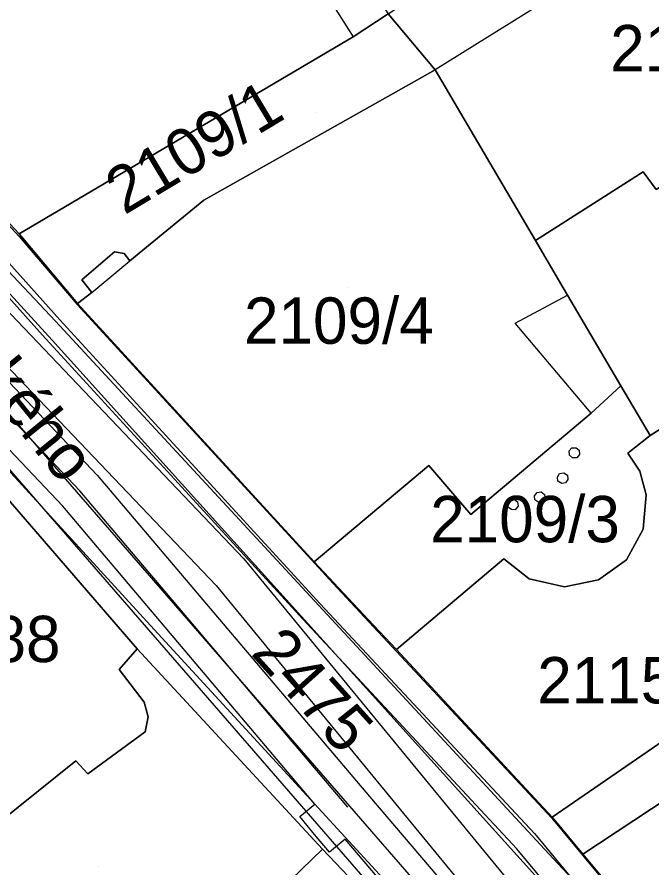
# Model space of a CAD drawing. Extents: x -263423 to -261326, y -1240067 to -1237864.
# Drawn here: x -262699.72 to -262672.34, y -1238886.58 to -1238849.92 of the extents above; entities that cross this region are included whole.
import ezdxf

# ---------------------------------------------------------------- set-up
doc = ezdxf.new("R2010")
doc.units = 0
for name, color, linetype in [('body_kn', 7, 'Continuous'), ('kladpar_druhypozemkov', 7, 'Continuous'), ('kladpar_hranice', 7, 'Continuous'), ('kladpar_parcelnecisla', 7, 'Continuous'), ('kladpar_plochy', 7, 'Continuous'), ('popisy', 7, 'Continuous'), ('tarchy_linie', 7, 'Continuous'), ('zappar_hrandruhpozemk', 7, 'Continuous')]:
    doc.layers.add(name, color=color, linetype=linetype)

msp = doc.modelspace()

# ---------------------------------------------------------------- linework, layer by layer
at = {"layer": 'body_kn'}
for p, q in [((-262685.22, -1238850.77), (-262685.22, -1238850.77)), ((-262685.22, -1238850.77), (-262685.22, -1238850.77)), ((-262681.69, -1238852.2), (-262681.69, -1238852.2)), ((-262681.69, -1238852.2), (-262681.69, -1238852.2)), ((-262672.71, -1238856.59), (-262672.71, -1238856.59)), ((-262691.67, -1238857.81), (-262691.67, -1238857.81)), ((-262699.62, -1238859.27), (-262699.62, -1238859.27)), ((-262699.62, -1238859.38), (-262699.62, -1238859.38)), ((-262677.36, -1238859.55), (-262677.36, -1238859.55)), ((-262695.52, -1238860.04), (-262695.52, -1238860.04)), ((-262695.1, -1238860.11), (-262695.1, -1238860.11)), ((-262694.85, -1238860.43), (-262694.85, -1238860.43)), ((-262696.93, -1238861.25), (-262696.93, -1238861.25)), ((-262696.5, -1238861.79), (-262696.5, -1238861.79)), ((-262696.5, -1238861.79), (-262696.5, -1238861.79)), ((-262676.17, -1238861.59), (-262676.17, -1238861.59)), ((-262675.98, -1238861.91), (-262675.98, -1238861.91)), ((-262697.12, -1238862.31), (-262697.12, -1238862.31)), ((-262697.11, -1238862.27), (-262697.11, -1238862.27)), ((-262698.06, -1238863.03), (-262698.06, -1238863.03)), ((-262697.87, -1238862.98), (-262697.87, -1238862.98)), ((-262678.24, -1238863.12), (-262678.24, -1238863.12)), ((-262698.62, -1238863.64), (-262698.62, -1238863.64)), ((-262698.2, -1238863.85), (-262698.2, -1238863.85)), ((-262673.68, -1238865.82), (-262673.68, -1238865.82)), ((-262674.96, -1238867), (-262674.96, -1238867)), ((-262674.96, -1238867), (-262674.96, -1238867)), ((-262672.41, -1238867.97), (-262672.41, -1238867.97)), ((-262672.41, -1238867.97), (-262672.41, -1238867.97)), ((-262675.79, -1238868.49), (-262675.79, -1238868.49)), ((-262675.61, -1238868.49), (-262675.61, -1238868.49)), ((-262675.61, -1238868.49), (-262675.61, -1238868.49)), ((-262675.91, -1238868.63), (-262675.91, -1238868.63)), ((-262675.9, -1238868.81), (-262675.9, -1238868.81)), ((-262675.47, -1238868.6), (-262675.47, -1238868.6)), ((-262675.46, -1238868.79), (-262675.46, -1238868.79)), ((-262673.38, -1238868.72), (-262673.38, -1238868.72)), ((-262681.96, -1238869.26), (-262681.96, -1238869.26)), ((-262675.77, -1238868.93), (-262675.77, -1238868.93)), ((-262675.58, -1238868.93), (-262675.58, -1238868.93)), ((-262676.32, -1238869.61), (-262676.32, -1238869.61)), ((-262676.14, -1238869.58), (-262676.14, -1238869.58)), ((-262676.14, -1238869.58), (-262676.14, -1238869.58)), ((-262672.86, -1238869.5), (-262672.86, -1238869.5)), ((-262696.26, -1238869.68), (-262696.26, -1238869.68)), ((-262676.41, -1238869.76), (-262676.41, -1238869.76)), ((-262676.39, -1238869.94), (-262676.39, -1238869.94)), ((-262676.06, -1238870.01), (-262676.06, -1238870.01)), ((-262675.98, -1238869.68), (-262675.98, -1238869.68)), ((-262675.96, -1238869.86), (-262675.96, -1238869.86)), ((-262697.01, -1238870.35), (-262697.01, -1238870.35)), ((-262676.23, -1238870.04), (-262676.23, -1238870.04)), ((-262678.45, -1238870.72), (-262678.45, -1238870.72)), ((-262678.27, -1238870.72), (-262678.27, -1238870.72)), ((-262678.27, -1238870.72), (-262678.27, -1238870.72)), ((-262677.41, -1238870.56), (-262677.41, -1238870.56)), ((-262677.39, -1238870.74), (-262677.39, -1238870.74)), ((-262677.29, -1238870.42), (-262677.29, -1238870.42)), ((-262677.11, -1238870.4), (-262677.11, -1238870.4)), ((-262677.11, -1238870.4), (-262677.11, -1238870.4)), ((-262676.97, -1238870.51), (-262676.97, -1238870.51)), ((-262676.95, -1238870.69), (-262676.95, -1238870.69)), ((-262672.59, -1238870.53), (-262672.59, -1238870.53)), ((-262697.75, -1238871.01), (-262697.75, -1238871.01)), ((-262678.55, -1238870.87), (-262678.55, -1238870.87)), ((-262678.55, -1238871.06), (-262678.55, -1238871.06)), ((-262678.13, -1238870.82), (-262678.13, -1238870.82)), ((-262678.11, -1238871.01), (-262678.11, -1238871.01)), ((-262677.22, -1238870.85), (-262677.22, -1238870.85)), ((-262677.06, -1238870.83), (-262677.06, -1238870.83)), ((-262680.15, -1238871.37), (-262680.15, -1238871.37)), ((-262678.4, -1238871.16), (-262678.4, -1238871.16)), ((-262678.24, -1238871.17), (-262678.24, -1238871.17)), ((-262672.71, -1238872.01), (-262672.71, -1238872.01)), ((-262689.94, -1238873.29), (-262689.94, -1238873.29)), ((-262678.73, -1238873.28), (-262678.73, -1238873.28)), ((-262686.91, -1238873.41), (-262686.91, -1238873.41)), ((-262686.91, -1238873.41), (-262686.91, -1238873.41)), ((-262673.44, -1238873.32), (-262673.44, -1238873.32)), ((-262677.63, -1238874.14), (-262677.63, -1238874.14)), ((-262674.65, -1238874.19), (-262674.65, -1238874.19)), ((-262691.13, -1238874.43), (-262691.13, -1238874.43)), ((-262685.92, -1238874.54), (-262685.92, -1238874.54)), ((-262676.11, -1238874.49), (-262676.11, -1238874.49)), ((-262686.65, -1238875.22), (-262686.65, -1238875.22)), ((-262693.97, -1238876.16), (-262693.97, -1238876.16)), ((-262687.39, -1238875.89), (-262687.39, -1238875.89)), ((-262684.58, -1238875.9), (-262684.58, -1238875.9)), ((-262694.54, -1238877.17), (-262694.54, -1238877.17)), ((-262683.36, -1238877.2), (-262683.36, -1238877.2)), ((-262695.31, -1238878.06), (-262695.31, -1238878.06)), ((-262694.24, -1238879.46), (-262694.24, -1238879.46)), ((-262694.06, -1238880.1), (-262694.06, -1238880.1)), ((-262694.19, -1238880.74), (-262694.19, -1238880.74)), ((-262697.18, -1238881.99), (-262697.18, -1238881.99)), ((-262696.67, -1238882.56), (-262696.67, -1238882.56)), ((-262696.67, -1238882.56), (-262696.67, -1238882.56)), ((-262684.52, -1238883.53), (-262684.52, -1238883.53)), ((-262686.87, -1238883.86), (-262686.87, -1238883.86)), ((-262685.45, -1238883.99), (-262685.45, -1238883.99)), ((-262687.52, -1238884.39), (-262687.52, -1238884.39)), ((-262676.66, -1238884.47), (-262676.66, -1238884.47)), ((-262676.64, -1238884.42), (-262676.64, -1238884.42)), ((-262686.89, -1238885.17), (-262686.89, -1238885.17)), ((-262685.57, -1238885.38), (-262685.57, -1238885.38)), ((-262677.41, -1238885.13), (-262677.41, -1238885.13)), ((-262686.55, -1238885.81), (-262686.55, -1238885.81)), ((-262686.25, -1238885.94), (-262686.25, -1238885.94)), ((-262678.16, -1238885.79), (-262678.16, -1238885.79)), ((-262676.78, -1238886.01), (-262676.78, -1238886.01)), ((-262675.32, -1238886.02), (-262675.32, -1238886.02))]:
    msp.add_line(p, q, dxfattribs=at)
at = {"layer": 'kladpar_druhypozemkov'}
for p, q in [((-262686.82, -1238854.03), (-262686.82, -1238854.03)), ((-262685.42, -1238861.56), (-262685.42, -1238861.56)), ((-262674.99, -1238871.12), (-262674.99, -1238871.12)), ((-262674.9, -1238877.57), (-262674.9, -1238877.57)), ((-262684.17, -1238884.53), (-262684.17, -1238884.53)), ((-262696.2, -1238886.54), (-262696.2, -1238886.54))]:
    msp.add_line(p, q, dxfattribs=at)
at = {"layer": 'kladpar_hranice'}
for points in [[(-262725.81, -1238830.28), (-262713.73, -1238844.16), (-262699.62, -1238859.27), (-262697.11, -1238862.27), (-262686.91, -1238873.41), (-262684.58, -1238875.9), (-262683.36, -1238877.2), (-262676.64, -1238884.42), (-262675.32, -1238886.02), (-262672.23, -1238889.73), (-262668.02, -1238894.52), (-262665, -1238897.98), (-262654.17, -1238910.01)], [(-262696.76, -1238839.51), (-262691.88, -1238841.87), (-262687.6, -1238843.96), (-262683.71, -1238849.78), (-262685.22, -1238850.77), (-262699.62, -1238859.27), (-262713.73, -1238844.16), (-262699.71, -1238835.16), (-262696.76, -1238839.51)], [(-262670.58, -1238841.72), (-262668.29, -1238840.21), (-262668.06, -1238840.59), (-262666.66, -1238842.83), (-262662.39, -1238850.23), (-262667.11, -1238853.06), (-262666.54, -1238853.9), (-262672.15, -1238857.35), (-262672.71, -1238856.59), (-262677.36, -1238859.55), (-262681.69, -1238852.2), (-262683.71, -1238849.78), (-262683.09, -1238849.38), (-262670.58, -1238841.72)], [(-262685.22, -1238850.77), (-262683.71, -1238849.78), (-262681.69, -1238852.2), (-262691.67, -1238857.81), (-262694.85, -1238860.43), (-262695.1, -1238860.11), (-262695.52, -1238860.04), (-262696.93, -1238861.25), (-262696.5, -1238861.79), (-262697.11, -1238862.27), (-262699.62, -1238859.27), (-262685.22, -1238850.77)], [(-262618.84, -1238956.04), (-262626.21, -1238949.44), (-262635.86, -1238941.42), (-262641.98, -1238936.48), (-262641.79, -1238936.29), (-262646.52, -1238932.38), (-262653.24, -1238922.73), (-262657.15, -1238918.64), (-262662.18, -1238912.5), (-262665.96, -1238908.27), (-262670.18, -1238903.54), (-262675.65, -1238897.27), (-262686.55, -1238885.81), (-262694.54, -1238877.17), (-262700.27, -1238870.52), (-262707.14, -1238863.22), (-262719.67, -1238850.16)], [(-262657.63, -1238858.34), (-262652.41, -1238866.41), (-262657.92, -1238870.02), (-262655.91, -1238873.21), (-262662.08, -1238877.28), (-262675.32, -1238886.02), (-262676.64, -1238884.42), (-262664.54, -1238876.1), (-262670.24, -1238866.59), (-262672.41, -1238867.97), (-262673.68, -1238865.82), (-262675.98, -1238861.91), (-262676.17, -1238861.59), (-262677.36, -1238859.55), (-262672.71, -1238856.59), (-262672.15, -1238857.35), (-262666.54, -1238853.9), (-262667.11, -1238853.06), (-262662.39, -1238850.23), (-262657.63, -1238858.34)], [(-262681.69, -1238852.2), (-262677.36, -1238859.55), (-262676.17, -1238861.59), (-262675.98, -1238861.91), (-262673.68, -1238865.82), (-262674.96, -1238867), (-262680.15, -1238871.37), (-262681.96, -1238869.26), (-262686.91, -1238873.41), (-262697.11, -1238862.27), (-262696.5, -1238861.79), (-262696.93, -1238861.25), (-262695.52, -1238860.04), (-262695.1, -1238860.11), (-262694.85, -1238860.43), (-262691.67, -1238857.81), (-262681.69, -1238852.2)], [(-262686.91, -1238873.41), (-262681.96, -1238869.26), (-262680.15, -1238871.37), (-262674.96, -1238867), (-262673.68, -1238865.82), (-262672.41, -1238867.97), (-262673.38, -1238868.72), (-262672.86, -1238869.5), (-262672.59, -1238870.53), (-262672.71, -1238872.01), (-262673.44, -1238873.32), (-262674.65, -1238874.19), (-262676.11, -1238874.49), (-262677.63, -1238874.14), (-262678.73, -1238873.28), (-262683.36, -1238877.2), (-262684.58, -1238875.9), (-262686.91, -1238873.41)], [(-262672.41, -1238867.97), (-262670.24, -1238866.59), (-262664.54, -1238876.1), (-262676.64, -1238884.42), (-262683.36, -1238877.2), (-262678.73, -1238873.28), (-262677.63, -1238874.14), (-262676.11, -1238874.49), (-262674.65, -1238874.19), (-262673.44, -1238873.32), (-262672.71, -1238872.01), (-262672.59, -1238870.53), (-262672.86, -1238869.5), (-262673.38, -1238868.72), (-262672.41, -1238867.97)], [(-262662.08, -1238877.28), (-262655.91, -1238873.21), (-262650.42, -1238869.69), (-262650.32, -1238869.62), (-262648.62, -1238872.14), (-262647.54, -1238873.72), (-262643.88, -1238879.74), (-262646.42, -1238881.3), (-262652.31, -1238884.9), (-262668.02, -1238894.52), (-262672.23, -1238889.73), (-262675.32, -1238886.02), (-262662.08, -1238877.28)], [(-262700.27, -1238870.52), (-262694.54, -1238877.17), (-262695.31, -1238878.06), (-262694.24, -1238879.46), (-262694.06, -1238880.1), (-262694.19, -1238880.74), (-262696.67, -1238882.56), (-262697.18, -1238881.99), (-262700.49, -1238884.64), (-262707.61, -1238876.64), (-262700.27, -1238870.52)], [(-262696.67, -1238882.56), (-262694.19, -1238880.74), (-262694.06, -1238880.1), (-262694.24, -1238879.46), (-262695.31, -1238878.06), (-262694.54, -1238877.17), (-262686.55, -1238885.81), (-262699.19, -1238898.06), (-262706.68, -1238889.74), (-262703.11, -1238886.84), (-262700.49, -1238884.64), (-262697.18, -1238881.99), (-262696.67, -1238882.56)], [(-262675.65, -1238897.27), (-262684.21, -1238905.48), (-262684.65, -1238905.98), (-262686.44, -1238908.01), (-262689.91, -1238904.93), (-262704.28, -1238919.78), (-262713.11, -1238911.39), (-262712.21, -1238910.57), (-262699.19, -1238898.06), (-262686.55, -1238885.81), (-262675.65, -1238897.27)]]:
    msp.add_lwpolyline(points, dxfattribs=at)
at = {"layer": 'kladpar_plochy'}
for points in [[(-262725.81, -1238830.28), (-262713.73, -1238844.16), (-262699.62, -1238859.27), (-262697.11, -1238862.27), (-262686.91, -1238873.41), (-262684.58, -1238875.9), (-262683.36, -1238877.2), (-262676.64, -1238884.42), (-262675.32, -1238886.02), (-262672.23, -1238889.73), (-262668.02, -1238894.52), (-262665, -1238897.98), (-262654.17, -1238910.01), (-262653.35, -1238910.65), (-262652.22, -1238911.8), (-262644.72, -1238918.72), (-262639.74, -1238923.4), (-262635.01, -1238927.76), (-262629.59, -1238932.31), (-262623.28, -1238937.57), (-262609.03, -1238949.56), (-262607.13, -1238951.03), (-262599.19, -1238957.7)], [(-262618.84, -1238956.04), (-262626.21, -1238949.44), (-262635.86, -1238941.42), (-262641.98, -1238936.48), (-262641.79, -1238936.29), (-262646.52, -1238932.38), (-262653.24, -1238922.73), (-262657.15, -1238918.64), (-262662.18, -1238912.5), (-262665.96, -1238908.27), (-262670.18, -1238903.54), (-262675.65, -1238897.27), (-262686.55, -1238885.81), (-262694.54, -1238877.17), (-262700.27, -1238870.52), (-262707.14, -1238863.22), (-262719.67, -1238850.16)]]:
    msp.add_lwpolyline(points, dxfattribs=at)
for points in [[(-262696.76, -1238839.51), (-262691.88, -1238841.87), (-262687.6, -1238843.96), (-262683.71, -1238849.78), (-262685.22, -1238850.77), (-262699.62, -1238859.27), (-262713.73, -1238844.16), (-262699.71, -1238835.16)], [(-262670.58, -1238841.72), (-262668.29, -1238840.21), (-262668.06, -1238840.59), (-262666.66, -1238842.83), (-262662.39, -1238850.23), (-262667.11, -1238853.06), (-262666.54, -1238853.9), (-262672.15, -1238857.35), (-262672.71, -1238856.59), (-262677.36, -1238859.55), (-262681.69, -1238852.2), (-262683.71, -1238849.78), (-262683.09, -1238849.38)], [(-262685.22, -1238850.77), (-262683.71, -1238849.78), (-262681.69, -1238852.2), (-262691.67, -1238857.81), (-262694.85, -1238860.43), (-262695.1, -1238860.11), (-262695.52, -1238860.04), (-262696.93, -1238861.25), (-262696.5, -1238861.79), (-262697.11, -1238862.27), (-262699.62, -1238859.27)], [(-262657.63, -1238858.34), (-262652.41, -1238866.41), (-262657.92, -1238870.02), (-262655.91, -1238873.21), (-262662.08, -1238877.28), (-262675.32, -1238886.02), (-262676.64, -1238884.42), (-262664.54, -1238876.1), (-262670.24, -1238866.59), (-262672.41, -1238867.97), (-262673.68, -1238865.82), (-262675.98, -1238861.91), (-262676.17, -1238861.59), (-262677.36, -1238859.55), (-262672.71, -1238856.59), (-262672.15, -1238857.35), (-262666.54, -1238853.9), (-262667.11, -1238853.06), (-262662.39, -1238850.23)], [(-262681.69, -1238852.2), (-262677.36, -1238859.55), (-262676.17, -1238861.59), (-262675.98, -1238861.91), (-262673.68, -1238865.82), (-262674.96, -1238867), (-262680.15, -1238871.37), (-262681.96, -1238869.26), (-262686.91, -1238873.41), (-262697.11, -1238862.27), (-262696.5, -1238861.79), (-262696.93, -1238861.25), (-262695.52, -1238860.04), (-262695.1, -1238860.11), (-262694.85, -1238860.43), (-262691.67, -1238857.81)], [(-262686.91, -1238873.41), (-262681.96, -1238869.26), (-262680.15, -1238871.37), (-262674.96, -1238867), (-262673.68, -1238865.82), (-262672.41, -1238867.97), (-262673.38, -1238868.72), (-262672.86, -1238869.5), (-262672.59, -1238870.53), (-262672.71, -1238872.01), (-262673.44, -1238873.32), (-262674.65, -1238874.19), (-262676.11, -1238874.49), (-262677.63, -1238874.14), (-262678.73, -1238873.28), (-262683.36, -1238877.2), (-262684.58, -1238875.9)], [(-262672.41, -1238867.97), (-262670.24, -1238866.59), (-262664.54, -1238876.1), (-262676.64, -1238884.42), (-262683.36, -1238877.2), (-262678.73, -1238873.28), (-262677.63, -1238874.14), (-262676.11, -1238874.49), (-262674.65, -1238874.19), (-262673.44, -1238873.32), (-262672.71, -1238872.01), (-262672.59, -1238870.53), (-262672.86, -1238869.5), (-262673.38, -1238868.72)], [(-262662.08, -1238877.28), (-262655.91, -1238873.21), (-262650.42, -1238869.69), (-262650.32, -1238869.62), (-262648.62, -1238872.14), (-262647.54, -1238873.72), (-262643.88, -1238879.74), (-262646.42, -1238881.3), (-262652.31, -1238884.9), (-262668.02, -1238894.52), (-262672.23, -1238889.73), (-262675.32, -1238886.02)], [(-262700.27, -1238870.52), (-262694.54, -1238877.17), (-262695.31, -1238878.06), (-262694.24, -1238879.46), (-262694.06, -1238880.1), (-262694.19, -1238880.74), (-262696.67, -1238882.56), (-262697.18, -1238881.99), (-262700.49, -1238884.64), (-262707.61, -1238876.64)], [(-262696.67, -1238882.56), (-262694.19, -1238880.74), (-262694.06, -1238880.1), (-262694.24, -1238879.46), (-262695.31, -1238878.06), (-262694.54, -1238877.17), (-262686.55, -1238885.81), (-262699.19, -1238898.06), (-262706.68, -1238889.74), (-262703.11, -1238886.84), (-262700.49, -1238884.64), (-262697.18, -1238881.99)], [(-262675.65, -1238897.27), (-262684.21, -1238905.48), (-262684.65, -1238905.98), (-262686.44, -1238908.01), (-262689.91, -1238904.93), (-262704.28, -1238919.78), (-262713.11, -1238911.39), (-262712.21, -1238910.57), (-262699.19, -1238898.06), (-262686.55, -1238885.81)]]:
    msp.add_lwpolyline(points, close=True, dxfattribs=at)
at = {"layer": 'tarchy_linie'}
for points in [[(-262772.03, -1238772.8), (-262755.59, -1238806.88), (-262723.73, -1238840.23), (-262691.13, -1238874.43), (-262655.04, -1238918.37), (-262645, -1238927), (-262617.88, -1238949.54), (-262580.53, -1238981.01), (-262543.12, -1239012.67), (-262515.94, -1239037.69)], [(-262771.2, -1238787.36), (-262757.05, -1238801.48), (-262709.5, -1238852), (-262708.75, -1238858), (-262703.43, -1238863.18), (-262664.5, -1238908), (-262656.5, -1238912.5), (-262648.48, -1238920.56), (-262644.5, -1238925), (-262616.29, -1238948.2), (-262540.89, -1239012.39), (-262511.94, -1239035.93)], [(-262757.76, -1238798.58), (-262708.37, -1238850.94), (-262707.75, -1238854.6), (-262689.94, -1238873.29), (-262661.38, -1238908.05), (-262655.74, -1238911.15), (-262652.3, -1238914.58), (-262650.5, -1238913.39), (-262649.25, -1238914.54), (-262648, -1238915.69), (-262649.91, -1238916.95), (-262648.55, -1238918.31), (-262647.02, -1238916.6), (-262645.88, -1238917.65), (-262644.74, -1238918.7), (-262646.41, -1238920.57), (-262643.35, -1238923.97), (-262615.31, -1238947.01), (-262539.89, -1239011.22)], [(-262581.59, -1238982.27), (-262618.93, -1238950.81), (-262644.75, -1238929.35), (-262661.38, -1238950.45), (-262663.97, -1238948.4), (-262647.27, -1238927.22), (-262656.32, -1238919.42), (-262664.13, -1238909.9), (-262664.89, -1238909.46), (-262665.96, -1238908.27), (-262670.18, -1238903.54), (-262675.65, -1238897.27), (-262678.19, -1238894.6), (-262704.51, -1238864.29), (-262710.29, -1238858.19), (-262710.39, -1238856.61), (-262724.92, -1238841.37)], [(-262716.61, -1238852.55), (-262714.22, -1238850.71), (-262696.26, -1238869.68), (-262684.52, -1238883.53), (-262673.9, -1238896), (-262662.45, -1238909), (-262666.4, -1238917.26), (-262659.31, -1238924.4), (-262650.04, -1238927.56)], [(-262685.45, -1238883.99), (-262697.01, -1238870.35), (-262714.33, -1238852.06), (-262716, -1238853.35)], [(-262650.09, -1238929.65), (-262660.4, -1238926.15), (-262668.3, -1238918.18), (-262669.67, -1238916.91), (-262668.99, -1238916.18), (-262668.3, -1238915.44), (-262667.92, -1238915.8), (-262664.82, -1238909.33), (-262674.44, -1238898.41), (-262674.52, -1238898.55), (-262675.18, -1238897.8), (-262675.89, -1238896.99), (-262675.82, -1238896.83), (-262685.57, -1238885.38), (-262686.25, -1238885.94), (-262686.89, -1238885.17), (-262687.52, -1238884.39), (-262686.87, -1238883.86), (-262697.75, -1238871.01), (-262714.43, -1238853.4), (-262715.38, -1238854.14), (-262716, -1238853.35)], [(-262643.53, -1238918.87), (-262650.58, -1238910.75), (-262652.83, -1238912.21), (-262655.22, -1238911.97), (-262666.51, -1238899.34), (-262673.92, -1238890.9), (-262678.16, -1238885.79), (-262687.39, -1238875.89), (-262698.62, -1238863.64), (-262706.43, -1238854.93), (-262706.01, -1238853.25), (-262705.04, -1238853.49), (-262699.62, -1238859.38), (-262697.12, -1238862.31), (-262685.92, -1238874.54), (-262676.66, -1238884.47), (-262672.4, -1238889.6), (-262665.01, -1238898.02), (-262654.25, -1238910.05), (-262653.33, -1238910.15), (-262650.2, -1238908.13)], [(-262705.04, -1238853.49), (-262705.33, -1238854.65), (-262697.87, -1238862.98), (-262686.65, -1238875.22), (-262677.41, -1238885.13), (-262673.16, -1238890.25), (-262665.76, -1238898.68), (-262654.74, -1238911.01), (-262653.08, -1238911.18), (-262650.39, -1238909.44), (-262642.25, -1238918.83), (-262641.42, -1238917.85)]]:
    msp.add_lwpolyline(points, dxfattribs=at)
at = {"layer": 'zappar_hrandruhpozemk'}
for p, q in [((-262666.66, -1238842.83), (-262681.69, -1238852.2)), ((-262688.81, -1238845.12), (-262685.22, -1238850.77)), ((-262696.5, -1238861.79), (-262694.85, -1238860.43)), ((-262678.24, -1238863.12), (-262675.98, -1238861.91)), ((-262676.78, -1238886.01), (-262698.06, -1238863.03)), ((-262674.96, -1238867), (-262678.24, -1238863.12)), ((-262698.2, -1238863.85), (-262677.36, -1238886.96)), ((-262675.91, -1238868.63), (-262675.79, -1238868.49)), ((-262675.79, -1238868.49), (-262675.61, -1238868.49)), ((-262676.41, -1238869.76), (-262676.32, -1238869.61)), ((-262676.32, -1238869.61), (-262676.14, -1238869.58)), ((-262678.55, -1238870.87), (-262678.45, -1238870.72)), ((-262678.45, -1238870.72), (-262678.27, -1238870.72)), ((-262677.41, -1238870.56), (-262677.29, -1238870.42)), ((-262677.29, -1238870.42), (-262677.11, -1238870.4))]:
    msp.add_line(p, q, dxfattribs=at)
for points in [[(-262698.06, -1238863.03), (-262708.08, -1238852.4), (-262725.83, -1238833.2), (-262711.36, -1238849.46), (-262698.2, -1238863.85)], [(-262706.62, -1238862.46), (-262699.82, -1238869.76), (-262693.97, -1238876.16), (-262678.67, -1238892.8), (-262665.25, -1238907.26), (-262656.19, -1238917.18), (-262654.74, -1238918.97), (-262653.99, -1238920.31), (-262653.49, -1238921.59), (-262653.24, -1238922.73)], [(-262675.61, -1238868.49), (-262675.47, -1238868.6), (-262675.46, -1238868.79), (-262675.58, -1238868.93), (-262675.77, -1238868.93), (-262675.9, -1238868.81), (-262675.91, -1238868.63)], [(-262676.14, -1238869.58), (-262675.98, -1238869.68), (-262675.96, -1238869.86), (-262676.06, -1238870.01), (-262676.23, -1238870.04), (-262676.39, -1238869.94), (-262676.41, -1238869.76)], [(-262678.27, -1238870.72), (-262678.13, -1238870.82), (-262678.11, -1238871.01), (-262678.24, -1238871.17), (-262678.4, -1238871.16), (-262678.55, -1238871.06), (-262678.55, -1238870.87)], [(-262677.11, -1238870.4), (-262676.97, -1238870.51), (-262676.95, -1238870.69), (-262677.06, -1238870.83), (-262677.22, -1238870.85), (-262677.39, -1238870.74), (-262677.41, -1238870.56)], [(-262653.35, -1238910.65), (-262653.93, -1238911.03), (-262659.78, -1238904.37), (-262668.97, -1238894.39), (-262676.78, -1238886.01)]]:
    msp.add_lwpolyline(points, dxfattribs=at)

# ---------------------------------------------------------------- texts
at = {"layer": 'kladpar_parcelnecisla'}
for s, p in [('2110', (-262674.139, -1238852.26)), ('2109/4', (-262689.929, -1238864.01)), ('2109/3', (-262681.901, -1238872.57)), ('2088', (-262703.793, -1238877.74)), ('2115', (-262677.283, -1238879.52))]:
    msp.add_text(s, height=2, dxfattribs=at).set_placement(p)
for s, rotation, p in [('2109/1', 31, (-262695.091, -1238858.474)), ('2475', 312, (-262689.677, -1238877.378))]:
    msp.add_text(s, height=2, rotation=rotation, dxfattribs=at).set_placement(p)
at = {"layer": 'popisy'}
msp.add_text('Jesenského', height=2, rotation=309, dxfattribs=at).set_placement((-262706.723, -1238859.054))

doc.saveas('drawing.dxf')
